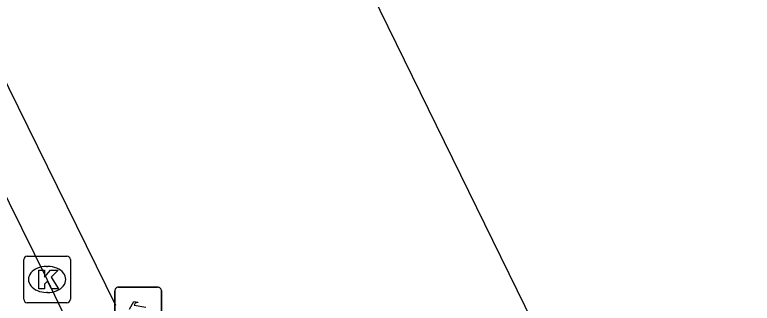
# Model space of a CAD drawing. Extents: x 160457 to 162082, y 388340 to 389736.
# Drawn here: x 161014.97 to 161030.82, y 388891.75 to 388897.95 of the extents above; entities that cross this region are included whole.
import ezdxf

# ---------------------------------------------------------------- set-up
doc = ezdxf.new("R2010")
doc.units = 0
for name, color, linetype in [('IMGEO_Fietsenrek', 7, 'Continuous'), ('IMGEO_Kolk', 7, 'Continuous'), ('IMGEO_Pand', 7, 'Continuous'), ('IMGEO_Voetpad_open', 7, 'Continuous')]:
    doc.layers.add(name, color=color, linetype=linetype)

msp = doc.modelspace()

# ---------------------------------------------------------------- linework, layer by layer
at = {"layer": 'IMGEO_Fietsenrek'}
for p, q in [((161017.121, 388891.172), (161017.121, 388892.013)), ((161017.121, 388892.013), (161017.121, 388891.172)), ((161017.196, 388892.097), (161018.037, 388892.097)), ((161018.037, 388892.097), (161017.196, 388892.097)), ((161018.121, 388892.022), (161018.121, 388891.181)), ((161018.121, 388891.181), (161018.121, 388892.022))]:
    msp.add_line(p, q, dxfattribs=at)
msp.add_lwpolyline([(161017.434, 388891.623), (161017.529, 388891.787), (161017.615, 388891.773), (161017.617, 388891.764), (161017.561, 388891.753), (161017.534, 388891.708), (161017.79, 388891.667)], dxfattribs=at)
for centre, start, end in [((161017.199, 388892.019), 92.4484, 184.2845), ((161017.199, 388892.019), 92.4484, 184.2845), ((161018.043, 388892.019), 2.4484, 94.2845), ((161018.043, 388892.019), 2.4484, 94.2845)]:
    msp.add_arc(centre, 0.0779, start, end, dxfattribs=at)
at = {"layer": 'IMGEO_Kolk'}
for p, q in [((161015.164, 388891.837), (161015.164, 388892.689)), ((161015.239, 388892.763), (161016.091, 388892.763)), ((161016.165, 388892.689), (161016.165, 388891.837)), ((161015.652, 388892.543), (161015.677, 388892.543)), ((161015.675, 388891.983), (161015.65, 388891.983)), ((161016.091, 388891.763), (161015.239, 388891.763))]:
    msp.add_line(p, q, dxfattribs=at)
for points in [[(161015.164, 388891.837), (161015.164, 388892.689)], [(161015.239, 388892.763), (161016.091, 388892.763)], [(161016.165, 388892.689), (161016.165, 388891.837)], [(161015.485, 388892.463), (161015.608, 388892.463), (161015.608, 388892.312), (161015.738, 388892.463), (161015.902, 388892.463), (161015.756, 388892.312), (161015.909, 388892.063), (161015.757, 388892.063), (161015.672, 388892.227), (161015.608, 388892.16), (161015.608, 388892.063), (161015.485, 388892.063), (161015.485, 388892.463)], [(161016.091, 388891.763), (161015.239, 388891.763)]]:
    msp.add_lwpolyline(points, dxfattribs=at)
for centre, start, end in [((161015.241, 388892.687), 91.552, 178.448), ((161015.241, 388892.687), 91.552, 178.448), ((161016.089, 388892.687), 1.552, 88.448), ((161016.089, 388892.687), 1.552, 88.448), ((161015.241, 388891.839), 181.552, 268.448), ((161015.241, 388891.839), 181.552, 268.448), ((161016.089, 388891.839), 271.552, 358.448), ((161016.089, 388891.839), 271.552, 358.448)]:
    msp.add_arc(centre, 0.0765, start, end, dxfattribs=at)
for centre, major_axis, ratio, start_param, end_param in [((161015.651, 388892.263), (-0.387, 0.002), 0.722429, 4.712389, 7.853982), ((161015.676, 388892.263), (-0.39, 0.002), 0.717154, 1.570796, 4.712389)]:
    msp.add_ellipse(centre, major_axis=major_axis, ratio=ratio, start_param=start_param, end_param=end_param, dxfattribs=at)
at = {"layer": 'IMGEO_Pand'}
msp.add_lwpolyline([(161030.82, 388874.567), (161029.878, 388876.5), (161028.878, 388876.021), (161028.73, 388876.28), (161029.093, 388876.459), (161026.726, 388881.293), (161027.003, 388881.426), (161027.133, 388881.156), (161028.14, 388881.646), (161028.082, 388881.779), (161026.687, 388884.748), (161025.046, 388883.873), (161024.905, 388884.139), (161025.877, 388884.624), (161028.048, 388885.694), (161028.706, 388886.031), (161012.27, 388919.595), (161000, 388913.567), (160967.974, 388897.834), (160963.415, 388907.132)], dxfattribs=at)
at = {"layer": 'IMGEO_Voetpad_open'}
for points in [[(161014.199, 388897.674), (161017.132, 388891.713)], [(161016.155, 388891.246), (161015.666, 388892.264), (161013.227, 388897.198)]]:
    msp.add_lwpolyline(points, dxfattribs=at)

doc.saveas('drawing.dxf')
